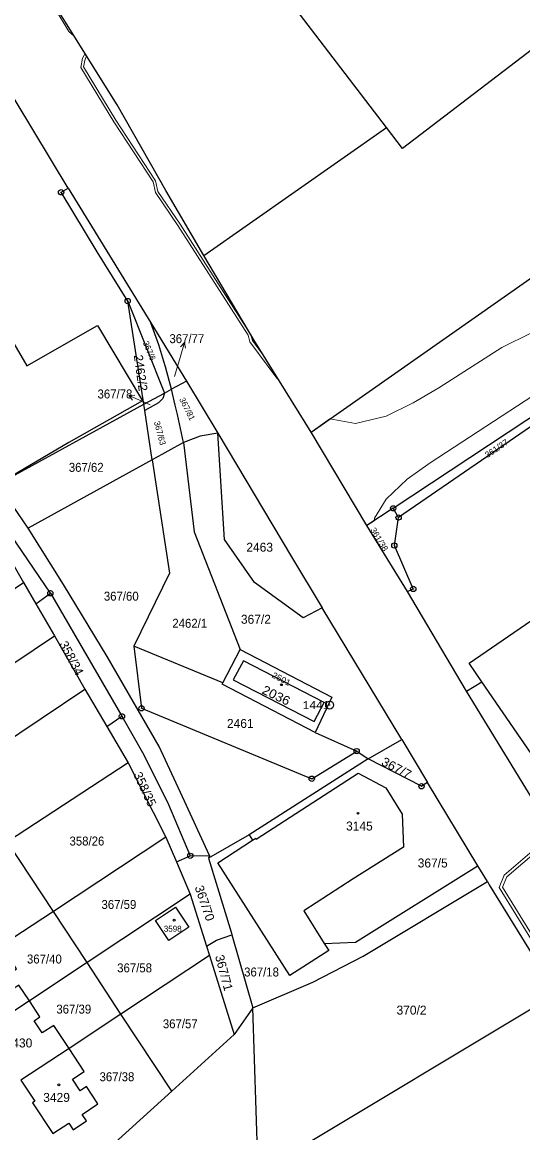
# Model space of a CAD drawing. Extents: x -679733 to -673243, y -1075091 to -1066557.
# Drawn here: x -675736.2 to -675641.2, y -1072766.7 to -1072556 of the extents above; entities that cross this region are included whole.
import ezdxf
from ezdxf.enums import TextEntityAlignment as Align

# ---------------------------------------------------------------- set-up
doc = ezdxf.new("R2010")
doc.units = 0
doc.header["$LTSCALE"] = 0.68
for name, color, linetype, lineweight in [('1', 7, 'Continuous', 25), ('13', 7, 'Continuous', 13), ('5', 7, 'Continuous', 25), ('7', 7, 'Continuous', 13), ('8', 7, 'Continuous', 25)]:
    doc.layers.add(name, color=color, linetype=linetype, lineweight=lineweight)
doc.layers.add('2', color=7, linetype='Continuous')

msp = doc.modelspace()

# ---------------------------------------------------------------- linework, layer by layer
at = {"layer": '1'}
for p, q in [((-675727.47, -1072587.46), (-675740.73, -1072565.51)), ((-675701.72, -1072600.24), (-675667.06, -1072576)), ((-675727.47, -1072587.46), (-675711.79, -1072613.04)), ((-675716.16, -1072608.9), (-675709.19, -1072626.38)), ((-675711.79, -1072613.04), (-675705.02, -1072624.09)), ((-675705.02, -1072624.09), (-675707.87, -1072625.64)), ((-675705.02, -1072624.09), (-675699.06, -1072633.96)), ((-675713.09, -1072628.47), (-675709.19, -1072626.38)), ((-675712.91, -1072629.68), (-675713.09, -1072628.47)), ((-675711.53, -1072639.04), (-675712.91, -1072629.68)), ((-675705.54, -1072635.75), (-675706.71, -1072630.41)), ((-675705.54, -1072635.75), (-675711.53, -1072639.04)), ((-675711.53, -1072639.04), (-675735.05, -1072651.95)), ((-675665.8, -1072648.21), (-675670.76, -1072651.48)), ((-675664.77, -1072649.96), (-675665.8, -1072648.21)), ((-675770.31, -1072685.33), (-675735.9, -1072662.3)), ((-675730.83, -1072664.33), (-675717.25, -1072687.67)), ((-675733.57, -1072666.33), (-675730.05, -1072672.42)), ((-675698.13, -1072681.32), (-675694.79, -1072675.02)), ((-675757.42, -1072704.75), (-675724.26, -1072682.51)), ((-675664.18, -1072692.04), (-675659.26, -1072700.21)), ((-675716.1, -1072696.47), (-675738.93, -1072711.46)), ((-675693.12, -1072710.15), (-675700.86, -1072714.58)), ((-675708.95, -1072710.59), (-675730.24, -1072724.68)), ((-675691.86, -1072710.79), (-675691.77, -1072710.94)), ((-675700.65, -1072714.05), (-675700.86, -1072714.58)), ((-675647.93, -1072719.02), (-675649.73, -1072716.03)), ((-675704.28, -1072721.39), (-675723.86, -1072734.38)), ((-675678.86, -1072730.74), (-675678.02, -1072732.09)), ((-675700.64, -1072733.02), (-675717.44, -1072744.15)), ((-675634.82, -1072740.31), (-675691.64, -1072774.4)), ((-675727.29, -1072750.66), (-675736.41, -1072756.69))]:
    msp.add_line(p, q, dxfattribs=at)
for points in [[(-675667.06, -1072576), (-675695.35, -1072538.98), (-675624.32, -1072484.68), (-675612.98, -1072499.47), (-675609.59, -1072496.88), (-675597.62, -1072512.63), (-675601, -1072515.19), (-675594.8, -1072523.34), (-675551.2, -1072490.89)], [(-675594.8, -1072523.34), (-675593.03, -1072525.66), (-675664.03, -1072579.96), (-675667.06, -1072576)], [(-675681.36, -1072633.74), (-675619.75, -1072590.56), (-675551.48, -1072539.61)], [(-675701.72, -1072600.24), (-675708.95, -1072587.93), (-675718.18, -1072571.67), (-675728.38, -1072555.32), (-675736.11, -1072543.3)], [(-675665.8, -1072648.21), (-675615.05, -1072614.65), (-675561.74, -1072575.37), (-675553.38, -1072569.02)], [(-675553.46, -1072570.33), (-675561.17, -1072576.17), (-675614.5, -1072615.46), (-675664.77, -1072649.96)], [(-675773.24, -1072589.33), (-675758.73, -1072581.03), (-675735.28, -1072621.21), (-675721.91, -1072613.54), (-675713.37, -1072627.84)], [(-675716.16, -1072608.9), (-675721.95, -1072599.57), (-675728.8, -1072588.26), (-675727.47, -1072587.46)], [(-675681.36, -1072633.74), (-675692.25, -1072616.23), (-675701.72, -1072600.24)], [(-675651.36, -1072677.58), (-675609.86, -1072649.07), (-675610.44, -1072615.56), (-675598.36, -1072606.66), (-675593.59, -1072606.56), (-675592.95, -1072644.44)], [(-675713.37, -1072627.84), (-675727.35, -1072635.73), (-675740.8, -1072643.6), (-675713.09, -1072628.47), (-675716.16, -1072608.9)], [(-675709.01, -1072621.39), (-675709.3, -1072620.35), (-675710.28, -1072617.22), (-675711.79, -1072613.04)], [(-675709.19, -1072626.38), (-675707.87, -1072625.64), (-675709.01, -1072621.39)], [(-675706.71, -1072630.41), (-675707.14, -1072628.63), (-675707.87, -1072625.64)], [(-675709.19, -1072626.38), (-675709.48, -1072627.36), (-675710.33, -1072628.17), (-675712.91, -1072629.68)], [(-675699.06, -1072633.96), (-675702.41, -1072634.54), (-675705.54, -1072635.75)], [(-675699.06, -1072633.96), (-675685.11, -1072657.39), (-675679.25, -1072667.1)], [(-675679.25, -1072667.1), (-675682.89, -1072668.96), (-675692.13, -1072662.31), (-675697.82, -1072654.15), (-675699.06, -1072633.96)], [(-675611.95, -1072748.75), (-675622.22, -1072731.3), (-675633.38, -1072713.17), (-675651.88, -1072682.89), (-675663.08, -1072664), (-675670.76, -1072651.48), (-675681.36, -1072633.74)], [(-675705.54, -1072635.75), (-675703.56, -1072652.66), (-675694.79, -1072675.02)], [(-675711.53, -1072639.04), (-675708.25, -1072660.5), (-675715, -1072674.38)], [(-675700.65, -1072714.05), (-675705.76, -1072702.93), (-675710.18, -1072693.37), (-675720.03, -1072676.29), (-675728.35, -1072662.68), (-675735.05, -1072651.95), (-675740.8, -1072643.6)], [(-675592.95, -1072644.44), (-675592.3, -1072682.51), (-675630.15, -1072708.51), (-675648.95, -1072681.1)], [(-675733.57, -1072666.33), (-675730.83, -1072664.33), (-675741.62, -1072648.47)], [(-675663.08, -1072664), (-675661.98, -1072663.5), (-675665.57, -1072655.27), (-675664.77, -1072649.96)], [(-675771.36, -1072668.86), (-675740.47, -1072654.46), (-675735.9, -1072662.3), (-675733.57, -1072666.33)], [(-675672.72, -1072694.27), (-675670.52, -1072695.74), (-675664.18, -1072692.04), (-675679.25, -1072667.1)], [(-675770.31, -1072685.33), (-675767.41, -1072689.69), (-675769.63, -1072691.18), (-675768.16, -1072693.36), (-675766.93, -1072692.56), (-675764.83, -1072695.71), (-675730.05, -1072672.42)], [(-675730.05, -1072672.42), (-675724.26, -1072682.51), (-675720.12, -1072689.6), (-675717.25, -1072687.67)], [(-675680.62, -1072690.74), (-675698.26, -1072681.54), (-675698.13, -1072681.32), (-675715, -1072674.38)], [(-675715, -1072674.38), (-675713.53, -1072686.15), (-675681.24, -1072699.51), (-675672.72, -1072694.27)], [(-675694.79, -1072675.02), (-675677.44, -1072684.03), (-675680.62, -1072690.74), (-675672.72, -1072694.27)], [(-675651.88, -1072682.89), (-675648.95, -1072681.1), (-675651.36, -1072677.58)], [(-675717.25, -1072687.67), (-675713.07, -1072694.97), (-675708.43, -1072704.41), (-675704.28, -1072714.12), (-675700.65, -1072714.05)], [(-675720.12, -1072689.6), (-675716.1, -1072696.47), (-675708.95, -1072710.59), (-675706.93, -1072715.26), (-675704.28, -1072714.12)], [(-675659.26, -1072700.21), (-675660.41, -1072700.94), (-675670.52, -1072695.74), (-675693.12, -1072710.15), (-675692.46, -1072711.18), (-675691.86, -1072710.79)], [(-675691.77, -1072710.94), (-675672.43, -1072698.46), (-675667.17, -1072701.25), (-675664.11, -1072706.21), (-675663.81, -1072712.52)], [(-675678.86, -1072730.74), (-675672.92, -1072730.51), (-675649.87, -1072716.12), (-675649.73, -1072716.03), (-675659.26, -1072700.21)], [(-675730.24, -1072724.68), (-675738.93, -1072711.46), (-675763.37, -1072727.54)], [(-675678.02, -1072732.09), (-675685.39, -1072736.81), (-675699.08, -1072715.43), (-675692.46, -1072711.18)], [(-675663.81, -1072712.52), (-675673.41, -1072718.52), (-675682.72, -1072724.56), (-675678.86, -1072730.74)], [(-675706.93, -1072715.26), (-675704.28, -1072721.39), (-675701.19, -1072731.25), (-675700.64, -1072733.02), (-675695.96, -1072748.03)], [(-675700.86, -1072714.58), (-675696.49, -1072728.8), (-675696.41, -1072729.09), (-675692.39, -1072742.99)], [(-675692.39, -1072742.99), (-675681.03, -1072738.1), (-675671.48, -1072733.15), (-675647.93, -1072719.02)], [(-675647.93, -1072719.02), (-675647.56, -1072719.64), (-675634.82, -1072740.31)], [(-675723.86, -1072734.38), (-675730.24, -1072724.68), (-675740.15, -1072731.22)], [(-675701.19, -1072731.25), (-675699.31, -1072730.11), (-675696.41, -1072729.09)], [(-675734.81, -1072741.63), (-675736.8, -1072738.65), (-675737.95, -1072739.4), (-675739.46, -1072737.06), (-675737.25, -1072735.59), (-675740.15, -1072731.22)], [(-675717.44, -1072744.15), (-675723.86, -1072734.38), (-675734.81, -1072741.63)], [(-675727.29, -1072750.66), (-675730.2, -1072746.29), (-675732.4, -1072747.72), (-675733.92, -1072745.42), (-675732.82, -1072744.66), (-675734.81, -1072741.63), (-675743.3, -1072747.25)], [(-675691.64, -1072774.4), (-675691.49, -1072772.19), (-675692.39, -1072742.99), (-675695.96, -1072748.03), (-675707.81, -1072758.79)], [(-675707.81, -1072758.79), (-675717.44, -1072744.15), (-675727.29, -1072750.66)], [(-675736.41, -1072756.69), (-675733.75, -1072760.66), (-675734.21, -1072760.96), (-675730.34, -1072766.83), (-675727.34, -1072764.84), (-675726.49, -1072766.08), (-675724, -1072764.4), (-675724.82, -1072763.19), (-675721.8, -1072761.18), (-675723.98, -1072757.91), (-675725.17, -1072758.69), (-675726.61, -1072756.51), (-675724.41, -1072755.04), (-675727.29, -1072750.66)], [(-675707.81, -1072758.79), (-675726, -1072775.25), (-675729.53, -1072776.19), (-675732.75, -1072774), (-675724.23, -1072786.93), (-675723.12, -1072788.62)]]:
    msp.add_lwpolyline(points, dxfattribs=at)
for points in [[(-675678.89, -1072685.03), (-675694.2, -1072677.12), (-675696.12, -1072680.74), (-675680.76, -1072688.64)], [(-675708.35, -1072730.2), (-675710.87, -1072726.4), (-675707.06, -1072723.87), (-675704.56, -1072727.65)]]:
    msp.add_lwpolyline(points, close=True, dxfattribs=at)
at = {"layer": '13'}
for points in [[(-675727.33, -1072557.76), (-675726.3, -1072558.66), (-675727.03, -1072557.49), (-675728.38, -1072555.32), (-675735.13, -1072544.83)], [(-675718.39, -1072574.61), (-675724.53, -1072564.47), (-675724.25, -1072562.98), (-675723.95, -1072562.43), (-675724.25, -1072561.94), (-675724.73, -1072562.82), (-675725.05, -1072564.57), (-675718.81, -1072574.87), (-675711.34, -1072586.26), (-675710.87, -1072588.31), (-675706.63, -1072594.58), (-675693.3, -1072615.39), (-675692.97, -1072616.6), (-675687.88, -1072623.51), (-675687.53, -1072623.82), (-675690.26, -1072619.43), (-675692.51, -1072616.38), (-675692.81, -1072615.28), (-675693.22, -1072614.59), (-675706.21, -1072594.3), (-675710.41, -1072588.11), (-675710.88, -1072586.06)], [(-675635.42, -1072709.82), (-675644.75, -1072717.78), (-675645.71, -1072720.13), (-675637.05, -1072734.17), (-675635.04, -1072737.84), (-675634.97, -1072739.05), (-675635.43, -1072739.33), (-675634.93, -1072740.14), (-675634.35, -1072739.27), (-675634.44, -1072737.67), (-675636.52, -1072733.9), (-675645.04, -1072720.07), (-675644.25, -1072718.14), (-675635.1, -1072710.34)]]:
    msp.add_lwpolyline(points, close=True, dxfattribs=at)
msp.add_lwpolyline([(-675639.58, -1072614.95), (-675645.16, -1072617.69), (-675657.13, -1072625.37), (-675662, -1072628.19), (-675667.1, -1072630.71), (-675672.92, -1072632.11), (-675677.81, -1072631.25), (-675681.36, -1072633.74), (-675670.76, -1072651.48), (-675669.4, -1072650.59), (-675669.36, -1072650.07), (-675667.13, -1072646.47), (-675663.13, -1072642.67), (-675658.76, -1072639.58), (-675637.63, -1072625.79)], dxfattribs=at)
at = {"layer": '5'}
for centre in [(-675687.0068, -1072681.6692), (-675672.4668, -1072706.0592), (-675707.3568, -1072726.3292), (-675729.2268, -1072757.5792)]:
    msp.add_circle(centre, 0.175, dxfattribs=at)
at = {"layer": '7'}
for p, q in [((-675705.403, -1072616.745), (-675706.16, -1072617.57)), ((-675715.932, -1072626.799), (-675715.22, -1072627.664))]:
    msp.add_line(p, q, dxfattribs=at)
for points in [[(-675707.26, -1072623.23), (-675706.23, -1072619.63), (-675705.403, -1072616.745), (-675705.198, -1072617.846)], [(-675711.89, -1072628.58), (-675713.19, -1072628.02), (-675715.932, -1072626.799), (-675714.813, -1072626.749)]]:
    msp.add_lwpolyline(points, dxfattribs=at)
at = {"layer": '8'}
for centre, radius in [((-675728.8, -1072588.2599), 0.5), ((-675728.8, -1072588.2599), 0.0303), ((-675716.16, -1072608.8999), 0.5), ((-675716.16, -1072608.8999), 0.0303), ((-675665.8, -1072648.2099), 0.5), ((-675665.8, -1072648.2099), 0.0303), ((-675664.77, -1072649.9599), 0.5), ((-675664.77, -1072649.9599), 0.0303), ((-675665.57, -1072655.2699), 0.5), ((-675665.57, -1072655.2699), 0.0303), ((-675730.83, -1072664.3299), 0.5), ((-675661.98, -1072663.4999), 0.5), ((-675661.98, -1072663.4999), 0.0303), ((-675730.83, -1072664.3299), 0.0303), ((-675677.85, -1072685.5398), 0.75), ((-675713.53, -1072686.1499), 0.5), ((-675713.53, -1072686.1499), 0.0303), ((-675677.85, -1072685.5398), 0.03), ((-675717.25, -1072687.6699), 0.5), ((-675717.25, -1072687.6699), 0.0303), ((-675672.72, -1072694.2699), 0.5), ((-675672.72, -1072694.2699), 0.0303), ((-675681.24, -1072699.5099), 0.5), ((-675681.24, -1072699.5099), 0.0303), ((-675660.41, -1072700.9399), 0.5), ((-675660.41, -1072700.9399), 0.0303), ((-675704.28, -1072714.1199), 0.5), ((-675704.28, -1072714.1199), 0.0303)]:
    msp.add_circle(centre, radius, dxfattribs=at)

# ---------------------------------------------------------------- texts
at = {"layer": '2', "width": 0.95}
for s, p in [('367/77', (-675704.939, -1072616.88)), ('367/78', (-675718.579, -1072627.37))]:
    msp.add_text(s, height=1.7, dxfattribs=at).set_placement(p, align=Align.CENTER)
at = {"layer": '2'}
for s, height, rotation, p in [('367/6', 1.139, 293, (-675713.314, -1072616.782)), ('2462/2', 1.7, 278, (-675715.011, -1072619.198)), ('367/63', 1.139, 285, (-675711.19, -1072631.847)), ('358/34', 1.7, 298, (-675729.19, -1072673.959)), ('358/35', 1.7, 295, (-675715.12, -1072698.709)), ('367/70', 1.7, 289, (-675703.473, -1072720.096))]:
    msp.add_text(s, height=height, rotation=rotation, dxfattribs=at).set_placement(p)
for s, height, rotation, p in [('367/81', 1.139, 297, (-675705.3686, -1072629.621)), ('367/71', 1.7, 285, (-675698.7012, -1072736.5355))]:
    msp.add_text(s, height=height, rotation=rotation, dxfattribs=at).set_placement(p, align=Align.CENTER)
for s, height, rotation, width, p in [('361/37', 1.14, 34, 1.05, (-675647.901, -1072638.702)), ('361/38', 1.14, 301, 1.05, (-675670.168, -1072652.293)), ('2501', 1.14, 333, 1.1, (-675688.918, -1072680.237)), ('2036', 1.7, 334, 1.1, (-675690.862, -1072683.243)), ('367/7', 1.7, 332, 1.05, (-675668.189, -1072696.82))]:
    msp.add_text(s, height=height, rotation=rotation, dxfattribs=dict(at, width=width)).set_placement(p)
at = {"layer": '2', "width": 0.95}
for s, p in [('367/62', (-675727.33, -1072641.29)), ('367/60', (-675720.68, -1072665.729)), ('2462/1', (-675707.69, -1072670.87)), ('358/26', (-675727.2, -1072712.18)), ('367/59', (-675721.13, -1072724.21)), ('367/40', (-675735.27, -1072734.56)), ('367/58', (-675718.15, -1072736.239)), ('367/18', (-675694.07, -1072737.019)), ('367/39', (-675729.69, -1072744.06)), ('367/57', (-675709.49, -1072746.84)), ('367/38', (-675721.5, -1072756.89))]:
    msp.add_text(s, height=1.7, dxfattribs=at).set_placement(p)
at = {"layer": '2'}
for s, height, p in [('2463', 1.7, (-675693.65, -1072656.44)), ('367/2', 1.7, (-675694.68, -1072670.11)), ('2461', 1.7, (-675697.33, -1072689.87)), ('3145', 1.7, (-675674.73, -1072709.33)), ('367/5', 1.7, (-675661.14, -1072716.34)), ('3598', 1.14, (-675709.31, -1072728.53)), ('3430', 1.7, (-675739.31, -1072750.479)), ('3429', 1.7, (-675732.18, -1072760.81))]:
    msp.add_text(s, height=height, dxfattribs=at).set_placement(p)
msp.add_text('370/2', height=1.7, dxfattribs=at).set_placement((-675662.31, -1072744.249), align=Align.CENTER)
at = {"layer": '8', "width": 1.15}
msp.add_text('1441', height=1.5, dxfattribs=at).set_placement((-675677.849, -1072686.29), align=Align.RIGHT)

doc.saveas('drawing.dxf')
